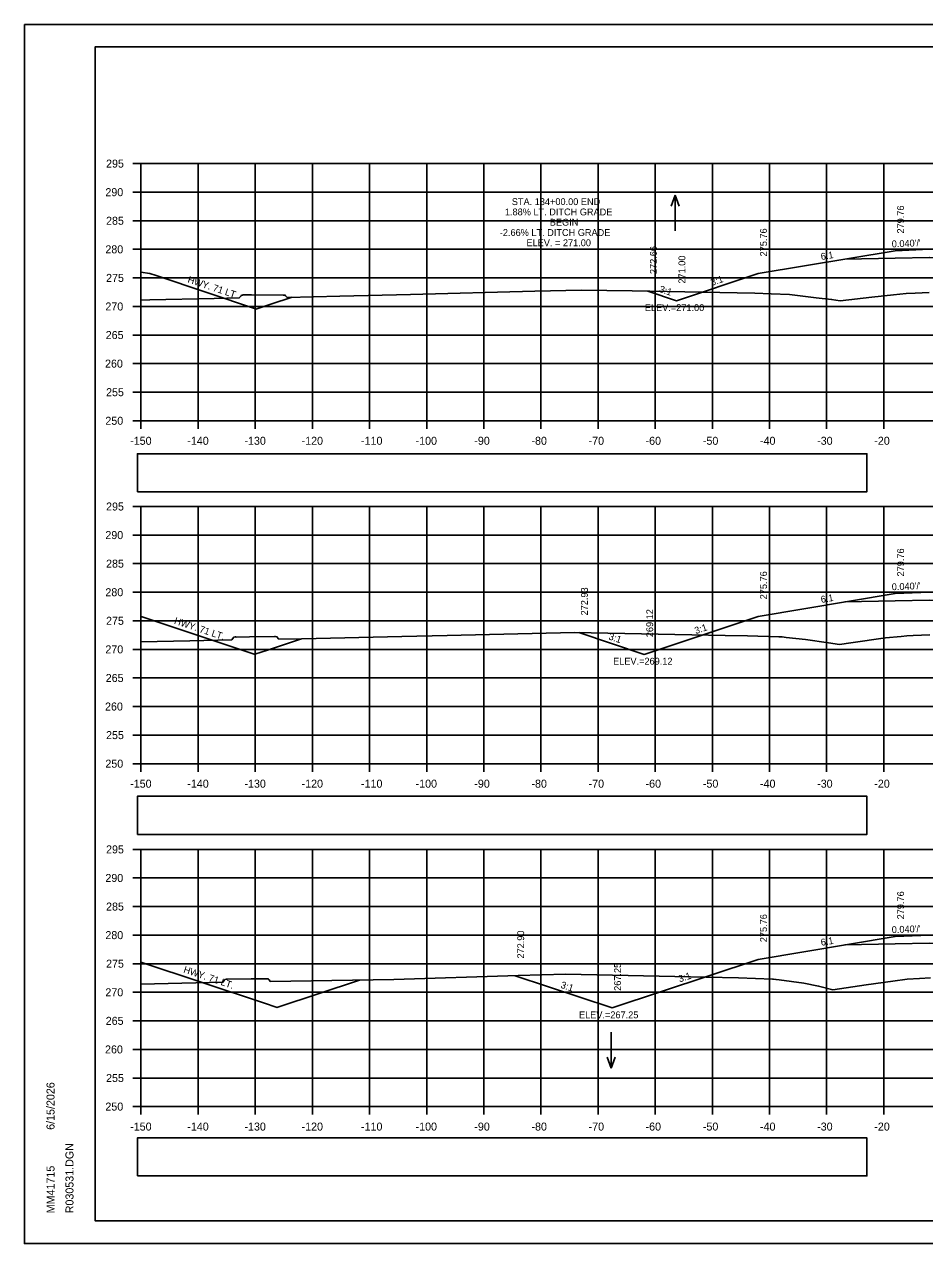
# Model space of a CAD drawing. Extents: x 285 to 4233, y -659 to 3710.
# Drawn here: x 2389.1 to 2546.6, y 1896.2 to 2109.5 of the extents above; entities that cross this region are included whole.
import ezdxf

# ---------------------------------------------------------------- set-up
doc = ezdxf.new("R2010")
doc.units = 0
for name, color, linetype in [('R_Alt Surface', 7, 'Continuous'), ('R_Axis', 7, 'Continuous'), ('R_Axis Annot', 7, 'Continuous'), ('R_Border', 7, 'Continuous'), ('R_Exist Surface', 7, 'Continuous'), ('R_Fin Surface', 7, 'Continuous'), ('R_Grid', 7, 'Continuous'), ('R_No Plot', 7, 'Continuous'), ('R_Water', 7, 'Continuous'), ('R_Water Annot', 7, 'Continuous'), ('R_Xsect Elev', 7, 'Continuous'), ('R_Xsect Slope', 7, 'Continuous')]:
    doc.layers.add(name, color=color, linetype=linetype)

msp = doc.modelspace()

# ---------------------------------------------------------------- linework, layer by layer
at = {"layer": 'R_Alt Surface'}
for points in [[(2532.66, 2068.48), (2541.5, 2068.66), (2547.5, 2068.78), (2547.5, 2068.78), (2573.5, 2068.26), (2581.5, 2068.1), (2590.07, 2067.93)], [(2532.66, 2008.48), (2541.5, 2008.66), (2547.5, 2008.78), (2547.5, 2008.78), (2573.5, 2008.26), (2581.5, 2008.1), (2590.07, 2007.93)], [(2532.66, 1948.48), (2541.5, 1948.66), (2547.5, 1948.78), (2547.5, 1948.78), (2573.5, 1948.26), (2581.5, 1948.1), (2590.07, 1947.93)]]:
    msp.add_lwpolyline(points, dxfattribs=at)
at = {"layer": 'R_Axis'}
for p, q in [((2408.1, 2085.19), (2409.5, 2085.19)), ((2409.5, 2040.19), (2409.5, 2085.19)), ((2408.1, 2080.19), (2409.5, 2080.19)), ((2408.1, 2075.19), (2409.5, 2075.19)), ((2408.1, 2070.19), (2409.5, 2070.19)), ((2408.1, 2065.19), (2409.5, 2065.19)), ((2408.1, 2060.19), (2409.5, 2060.19)), ((2408.1, 2055.19), (2409.5, 2055.19)), ((2408.1, 2050.19), (2409.5, 2050.19)), ((2408.1, 2045.19), (2409.5, 2045.19)), ((2408.1, 2040.19), (2409.5, 2040.19)), ((2409.5, 2040.19), (2709.5, 2040.19)), ((2409.5, 2038.79), (2409.5, 2040.19)), ((2419.5, 2038.79), (2419.5, 2040.19)), ((2429.5, 2038.79), (2429.5, 2040.19)), ((2439.5, 2038.79), (2439.5, 2040.19)), ((2449.5, 2038.79), (2449.5, 2040.19)), ((2459.5, 2038.79), (2459.5, 2040.19)), ((2469.5, 2038.79), (2469.5, 2040.19)), ((2479.5, 2038.79), (2479.5, 2040.19)), ((2489.5, 2038.79), (2489.5, 2040.19)), ((2499.5, 2038.79), (2499.5, 2040.19)), ((2509.5, 2038.79), (2509.5, 2040.19)), ((2519.5, 2038.79), (2519.5, 2040.19)), ((2529.5, 2038.79), (2529.5, 2040.19)), ((2539.5, 2038.79), (2539.5, 2040.19)), ((2408.1, 2025.19), (2409.5, 2025.19)), ((2409.5, 1980.19), (2409.5, 2025.19)), ((2408.1, 2020.19), (2409.5, 2020.19)), ((2408.1, 2015.19), (2409.5, 2015.19)), ((2408.1, 2010.19), (2409.5, 2010.19)), ((2408.1, 2005.19), (2409.5, 2005.19)), ((2408.1, 2000.19), (2409.5, 2000.19)), ((2408.1, 1995.19), (2409.5, 1995.19)), ((2408.1, 1990.19), (2409.5, 1990.19)), ((2408.1, 1985.19), (2409.5, 1985.19)), ((2408.1, 1980.19), (2409.5, 1980.19)), ((2409.5, 1980.19), (2709.5, 1980.19)), ((2409.5, 1978.79), (2409.5, 1980.19)), ((2419.5, 1978.79), (2419.5, 1980.19)), ((2429.5, 1978.79), (2429.5, 1980.19)), ((2439.5, 1978.79), (2439.5, 1980.19)), ((2449.5, 1978.79), (2449.5, 1980.19)), ((2459.5, 1978.79), (2459.5, 1980.19)), ((2469.5, 1978.79), (2469.5, 1980.19)), ((2479.5, 1978.79), (2479.5, 1980.19)), ((2489.5, 1978.79), (2489.5, 1980.19)), ((2499.5, 1978.79), (2499.5, 1980.19)), ((2509.5, 1978.79), (2509.5, 1980.19)), ((2519.5, 1978.79), (2519.5, 1980.19)), ((2529.5, 1978.79), (2529.5, 1980.19)), ((2539.5, 1978.79), (2539.5, 1980.19)), ((2408.1, 1965.19), (2409.5, 1965.19)), ((2409.5, 1920.19), (2409.5, 1965.19)), ((2408.1, 1960.19), (2409.5, 1960.19)), ((2408.1, 1955.19), (2409.5, 1955.19)), ((2408.1, 1950.19), (2409.5, 1950.19)), ((2408.1, 1945.19), (2409.5, 1945.19)), ((2408.1, 1940.19), (2409.5, 1940.19)), ((2408.1, 1935.19), (2409.5, 1935.19)), ((2408.1, 1930.19), (2409.5, 1930.19)), ((2408.1, 1925.19), (2409.5, 1925.19)), ((2408.1, 1920.19), (2409.5, 1920.19)), ((2409.5, 1920.19), (2709.5, 1920.19)), ((2409.5, 1918.79), (2409.5, 1920.19)), ((2419.5, 1918.79), (2419.5, 1920.19)), ((2429.5, 1918.79), (2429.5, 1920.19)), ((2439.5, 1918.79), (2439.5, 1920.19)), ((2449.5, 1918.79), (2449.5, 1920.19)), ((2459.5, 1918.79), (2459.5, 1920.19)), ((2469.5, 1918.79), (2469.5, 1920.19)), ((2479.5, 1918.79), (2479.5, 1920.19)), ((2489.5, 1918.79), (2489.5, 1920.19)), ((2499.5, 1918.79), (2499.5, 1920.19)), ((2509.5, 1918.79), (2509.5, 1920.19)), ((2519.5, 1918.79), (2519.5, 1920.19)), ((2529.5, 1918.79), (2529.5, 1920.19)), ((2539.5, 1918.79), (2539.5, 1920.19))]:
    msp.add_line(p, q, dxfattribs=at)
at = {"layer": 'R_Axis Annot'}
for points in [[(2408.87, 2027.78), (2536.56, 2027.78), (2536.56, 2034.43), (2408.87, 2034.43)], [(2408.87, 1967.82), (2536.56, 1967.82), (2536.56, 1974.48), (2408.87, 1974.48)], [(2408.87, 1908.07), (2536.56, 1908.07), (2536.56, 1914.72), (2408.87, 1914.72)]]:
    msp.add_lwpolyline(points, close=True, dxfattribs=at)
at = {"layer": 'R_Border'}
for p, q in [((2401.5, 2105.65), (2717.68, 2105.65)), ((2401.5, 1900.19), (2401.5, 2105.65)), ((2401.5, 1900.19), (2401.5, 1900.19)), ((2717.68, 1900.19), (2401.5, 1900.19))]:
    msp.add_line(p, q, dxfattribs=at)
at = {"layer": 'R_Exist Surface'}
for points in [[(2409.5, 2061.32), (2411.05, 2061.35), (2422.28, 2061.6), (2426.71, 2061.7), (2427.03, 2062.07), (2427.12, 2062.16), (2427.3, 2062.19), (2427.34, 2062.2), (2427.36, 2062.2), (2427.44, 2062.2), (2428.86, 2062.2), (2434.36, 2062.19), (2434.47, 2062.19), (2434.5, 2062.19), (2434.69, 2062.16), (2434.74, 2062.16), (2434.81, 2062.07), (2435.08, 2061.77), (2444.3, 2062), (2456.67, 2062.29), (2478.42, 2062.87), (2486.61, 2063.07), (2495.49, 2062.91), (2516.93, 2062.49), (2519.81, 2062.4), (2523.03, 2062.3), (2527.67, 2061.72), (2530.38, 2061.43), (2531.13, 2061.3), (2531.84, 2061.2), (2537.43, 2061.83), (2541.18, 2062.24), (2543.42, 2062.47), (2544.97, 2062.54), (2547.44, 2062.66)], [(2409.5, 2001.49), (2418.05, 2001.7), (2425.4, 2001.88), (2425.69, 2002.28), (2425.73, 2002.33), (2425.98, 2002.36), (2426.02, 2002.36), (2426.03, 2002.36), (2426.15, 2002.35), (2428.48, 2002.38), (2432.84, 2002.43), (2432.95, 2002.42), (2432.98, 2002.42), (2433.03, 2002.42), (2433.28, 2002.4), (2433.58, 2002.04), (2433.64, 2001.96), (2437.66, 2002.05), (2455.15, 2002.42), (2463.06, 2002.61), (2485.36, 2003.14), (2511.76, 2002.64), (2515.64, 2002.56), (2521.11, 2002.39), (2521.7, 2002.37), (2522.44, 2002.29), (2525.83, 2001.9), (2529.8, 2001.34), (2531.78, 2001.03), (2533.75, 2001.33), (2539.78, 2002.23), (2542.53, 2002.46), (2543.52, 2002.54), (2544.64, 2002.59), (2547.54, 2002.71)], [(2409.5, 1941.61), (2411.84, 1941.67), (2423.88, 1941.98), (2424.01, 1942.18), (2424.2, 1942.43), (2424.39, 1942.46), (2424.51, 1942.48), (2424.58, 1942.48), (2424.65, 1942.48), (2428.8, 1942.52), (2431.44, 1942.54), (2431.49, 1942.54), (2431.6, 1942.55), (2431.69, 1942.53), (2431.84, 1942.51), (2431.94, 1942.36), (2432.12, 1942.09), (2446.54, 1942.32), (2453.73, 1942.41), (2475.49, 1943.11), (2483.77, 1943.38), (2508.39, 1942.84), (2514.09, 1942.71), (2520, 1942.47), (2520.23, 1942.47), (2520.65, 1942.4), (2521.17, 1942.34), (2525.5, 1941.76), (2528.1, 1941.26), (2530.56, 1940.64), (2536.41, 1941.49), (2541.1, 1942.16), (2543.57, 1942.51), (2545.76, 1942.6), (2547.67, 1942.69)]]:
    msp.add_lwpolyline(points, dxfattribs=at)
at = {"layer": 'R_Fin Surface'}
for points in [[(2498.23, 2062.86), (2503.22, 2061.19), (2517.5, 2065.95), (2541.5, 2069.95), (2547.5, 2070.19), (2571.5, 2069.71), (2573.5, 2069.67), (2581.5, 2069.35), (2601.5, 2066.02), (2638.92, 2053.55), (2642.85, 2054.86)], [(2409.5, 2066.21), (2411.05, 2065.95), (2412.15, 2065.59), (2429.7, 2059.74), (2429.75, 2059.75), (2432.4, 2060.63), (2435.81, 2061.77), (2435.88, 2061.79)], [(2486.16, 2003.13), (2497.59, 1999.32), (2517.5, 2005.95), (2541.5, 2009.95), (2547.5, 2010.19), (2571.5, 2009.71), (2573.5, 2009.67), (2581.5, 2009.35), (2601.5, 2006.02), (2638.66, 1993.63), (2642.2, 1994.81)], [(2409.5, 2005.97), (2409.56, 2005.95), (2429.31, 1999.37), (2429.45, 1999.33), (2431.66, 2000.06), (2437.6, 2002.05)], [(2475.01, 1943.09), (2491.96, 1937.44), (2517.5, 1945.95), (2541.5, 1949.95), (2547.5, 1950.19), (2571.5, 1949.71), (2573.5, 1949.67), (2581.5, 1949.35), (2601.5, 1946.02), (2639.02, 1933.51), (2644.76, 1935.43)], [(2409.5, 1945.48), (2430.92, 1938.34), (2433.36, 1937.53), (2433.46, 1937.57), (2447.75, 1942.33)]]:
    msp.add_lwpolyline(points, dxfattribs=at)
at = {"layer": 'R_Grid'}
for p, q in [((2409.5, 2085.19), (2709.5, 2085.19)), ((2409.5, 2040.19), (2409.5, 2085.19)), ((2419.5, 2040.19), (2419.5, 2085.19)), ((2429.5, 2040.19), (2429.5, 2085.19)), ((2439.5, 2040.19), (2439.5, 2085.19)), ((2449.5, 2040.19), (2449.5, 2085.19)), ((2459.5, 2040.19), (2459.5, 2085.19)), ((2469.5, 2040.19), (2469.5, 2085.19)), ((2479.5, 2040.19), (2479.5, 2085.19)), ((2489.5, 2040.19), (2489.5, 2085.19)), ((2499.5, 2040.19), (2499.5, 2085.19)), ((2509.5, 2040.19), (2509.5, 2085.19)), ((2519.5, 2040.19), (2519.5, 2085.19)), ((2529.5, 2040.19), (2529.5, 2085.19)), ((2539.5, 2040.19), (2539.5, 2085.19)), ((2409.5, 2080.19), (2709.5, 2080.19)), ((2409.5, 2075.19), (2709.5, 2075.19)), ((2409.5, 2070.19), (2709.5, 2070.19)), ((2409.5, 2065.19), (2709.5, 2065.19)), ((2409.5, 2060.19), (2709.5, 2060.19)), ((2409.5, 2055.19), (2709.5, 2055.19)), ((2409.5, 2050.19), (2709.5, 2050.19)), ((2409.5, 2045.19), (2709.5, 2045.19)), ((2409.5, 2040.19), (2709.5, 2040.19)), ((2409.5, 2025.19), (2709.5, 2025.19)), ((2409.5, 1980.19), (2409.5, 2025.19)), ((2419.5, 1980.19), (2419.5, 2025.19)), ((2429.5, 1980.19), (2429.5, 2025.19)), ((2439.5, 1980.19), (2439.5, 2025.19)), ((2449.5, 1980.19), (2449.5, 2025.19)), ((2459.5, 1980.19), (2459.5, 2025.19)), ((2469.5, 1980.19), (2469.5, 2025.19)), ((2479.5, 1980.19), (2479.5, 2025.19)), ((2489.5, 1980.19), (2489.5, 2025.19)), ((2499.5, 1980.19), (2499.5, 2025.19)), ((2509.5, 1980.19), (2509.5, 2025.19)), ((2519.5, 1980.19), (2519.5, 2025.19)), ((2529.5, 1980.19), (2529.5, 2025.19)), ((2539.5, 1980.19), (2539.5, 2025.19)), ((2409.5, 2020.19), (2709.5, 2020.19)), ((2409.5, 2015.19), (2709.5, 2015.19)), ((2409.5, 2010.19), (2709.5, 2010.19)), ((2409.5, 2005.19), (2709.5, 2005.19)), ((2409.5, 2000.19), (2709.5, 2000.19)), ((2409.5, 1995.19), (2709.5, 1995.19)), ((2409.5, 1990.19), (2709.5, 1990.19)), ((2409.5, 1985.19), (2709.5, 1985.19)), ((2409.5, 1980.19), (2709.5, 1980.19)), ((2409.5, 1965.19), (2709.5, 1965.19)), ((2409.5, 1920.19), (2409.5, 1965.19)), ((2419.5, 1920.19), (2419.5, 1965.19)), ((2429.5, 1920.19), (2429.5, 1965.19)), ((2439.5, 1920.19), (2439.5, 1965.19)), ((2449.5, 1920.19), (2449.5, 1965.19)), ((2459.5, 1920.19), (2459.5, 1965.19)), ((2469.5, 1920.19), (2469.5, 1965.19)), ((2479.5, 1920.19), (2479.5, 1965.19)), ((2489.5, 1920.19), (2489.5, 1965.19)), ((2499.5, 1920.19), (2499.5, 1965.19)), ((2509.5, 1920.19), (2509.5, 1965.19)), ((2519.5, 1920.19), (2519.5, 1965.19)), ((2529.5, 1920.19), (2529.5, 1965.19)), ((2539.5, 1920.19), (2539.5, 1965.19)), ((2409.5, 1960.19), (2709.5, 1960.19)), ((2409.5, 1955.19), (2709.5, 1955.19)), ((2409.5, 1950.19), (2709.5, 1950.19)), ((2409.5, 1945.19), (2709.5, 1945.19)), ((2409.5, 1940.19), (2709.5, 1940.19)), ((2409.5, 1935.19), (2709.5, 1935.19)), ((2409.5, 1930.19), (2709.5, 1930.19)), ((2409.5, 1925.19), (2709.5, 1925.19)), ((2409.5, 1920.19), (2709.5, 1920.19))]:
    msp.add_line(p, q, dxfattribs=at)
at = {"layer": 'R_No Plot'}
for p, q in [((2389.1, 2109.55), (2722.43, 2109.55)), ((2389.1, 1896.22), (2722.43, 1896.22))]:
    msp.add_line(p, q, dxfattribs=at)
for points in [[(2389.09, 2109.55), (2722.43, 2109.55), (2722.43, 1896.21), (2389.09, 1896.21)], [(2635.42, 2105.65), (2655.04, 2105.65), (2655.04, 2095.77), (2671.15, 2095.77), (2694.35, 2095.77), (2694.47, 2067.62), (2717.68, 2067.62), (2717.68, 1900.19), (2401.5, 1900.19), (2401.5, 2105.65)]]:
    msp.add_lwpolyline(points, close=True, dxfattribs=at)
at = {"layer": 'R_Water Annot'}
for p, q in [((2502.98, 2079.68), (2502.28, 2077.76)), ((2502.98, 2073.4), (2502.98, 2079.68)), ((2502.98, 2079.68), (2503.68, 2077.76)), ((2491.78, 1933.2), (2491.78, 1926.92)), ((2491.78, 1926.92), (2491.08, 1928.84)), ((2491.78, 1926.92), (2492.48, 1928.84))]:
    msp.add_line(p, q, dxfattribs=at)

# ---------------------------------------------------------------- texts
at = {"layer": 'R_Axis Annot'}
for s, p in [('295', (2403.39, 2084.49)), ('290', (2403.27, 2079.49)), ('285', (2403.39, 2074.49)), ('280', (2403.27, 2069.49)), ('275', (2403.39, 2064.49)), ('270', (2403.27, 2059.49)), ('265', (2403.33, 2054.49)), ('260', (2403.21, 2049.49)), ('255', (2403.39, 2044.49)), ('250', (2403.27, 2039.49)), ('-150', (2407.61, 2035.99)), ('-140', (2417.61, 2035.99)), ('-130', (2427.61, 2035.99)), ('-120', (2437.61, 2035.99)), ('-110', (2448.01, 2035.99)), ('-100', (2457.56, 2035.99)), ('-90', (2467.84, 2035.99)), ('-80', (2477.84, 2035.99)), ('-70', (2487.84, 2035.99)), ('-60', (2497.81, 2035.99)), ('-50', (2507.84, 2035.99)), ('-40', (2517.84, 2035.99)), ('-30', (2527.84, 2035.99)), ('-20', (2537.84, 2035.99)), ('295', (2403.39, 2024.49)), ('290', (2403.27, 2019.49)), ('285', (2403.39, 2014.49)), ('280', (2403.27, 2009.49)), ('275', (2403.39, 2004.49)), ('270', (2403.27, 1999.49)), ('265', (2403.33, 1994.49)), ('260', (2403.21, 1989.49)), ('255', (2403.39, 1984.49)), ('250', (2403.27, 1979.49)), ('-150', (2407.61, 1975.99)), ('-140', (2417.61, 1975.99)), ('-130', (2427.61, 1975.99)), ('-120', (2437.61, 1975.99)), ('-110', (2448.01, 1975.99)), ('-100', (2457.56, 1975.99)), ('-90', (2467.84, 1975.99)), ('-80', (2477.84, 1975.99)), ('-70', (2487.84, 1975.99)), ('-60', (2497.81, 1975.99)), ('-50', (2507.84, 1975.99)), ('-40', (2517.84, 1975.99)), ('-30', (2527.84, 1975.99)), ('-20', (2537.84, 1975.99)), ('295', (2403.39, 1964.49)), ('290', (2403.27, 1959.49)), ('285', (2403.39, 1954.49)), ('280', (2403.27, 1949.49)), ('275', (2403.39, 1944.49)), ('270', (2403.27, 1939.49)), ('265', (2403.33, 1934.49)), ('260', (2403.21, 1929.49)), ('255', (2403.39, 1924.49)), ('250', (2403.27, 1919.49)), ('-150', (2407.61, 1915.99)), ('-140', (2417.61, 1915.99)), ('-130', (2427.61, 1915.99)), ('-120', (2437.61, 1915.99)), ('-110', (2448.01, 1915.99)), ('-100', (2457.56, 1915.99)), ('-90', (2467.84, 1915.99)), ('-80', (2477.84, 1915.99)), ('-70', (2487.84, 1915.99)), ('-60', (2497.81, 1915.99)), ('-50', (2507.84, 1915.99)), ('-40', (2517.84, 1915.99)), ('-30', (2527.84, 1915.99)), ('-20', (2537.84, 1915.99))]:
    msp.add_text(s, height=1.4, dxfattribs=at).set_placement(p)
at = {"layer": 'R_Border'}
for s, p in [('6/15/2026', (2394.37, 1916.12)), ('R030531.DGN', (2397.69, 1901.52)), ('MM41715', (2394.37, 1901.52))]:
    msp.add_text(s, height=1.4, rotation=90, dxfattribs=at).set_placement(p)
at = {"layer": 'R_Water'}
for p in [(2417.57, 2064.41), (2415.22, 2004.7), (2416.83, 1943.67)]:
    msp.add_text('HWY. 71 LT.', height=1.2, rotation=341.5669, dxfattribs=at).set_placement(p)
at = {"layer": 'R_Xsect Elev'}
for s, p in [('STA. 134+00.00 END', (2474.4, 2077.93)), ('1.88% LT. DITCH GRADE', (2473.19, 2076.13)), ('-2.66% LT. DITCH GRADE', (2472.3, 2072.53)), ('BEGIN', (2481.05, 2074.33)), ('ELEV. = 271.00', (2476.97, 2070.73)), ('ELEV.=271.00', (2497.69, 2059.39)), ('ELEV.=269.12', (2492.13, 1997.52)), ('ELEV.=267.25', (2486.16, 1935.64))]:
    msp.add_text(s, height=1.2, dxfattribs=at).set_placement(p)
for s, p in [('279.76', (2543.05, 2072.95)), ('275.76', (2519.05, 2068.95)), ('272.66', (2499.78, 2065.86)), ('271.00', (2504.77, 2064.19)), ('279.76', (2543.05, 2012.95)), ('275.76', (2519.05, 2008.95)), ('272.93', (2487.71, 2006.13)), ('269.12', (2499.14, 2002.32)), ('279.76', (2543.05, 1952.95)), ('275.76', (2519.05, 1948.95)), ('272.90', (2476.56, 1946.09)), ('267.25', (2493.51, 1940.44))]:
    msp.add_text(s, height=1.2, rotation=90, dxfattribs=at).set_placement(p)
at = {"layer": 'R_Xsect Slope'}
for s, rotation, p in [("0.040'/'", 2.2906, (2540.92, 2070.53)), ('6:1', 9.4623, (2528.57, 2068.31)), ('3:1', 18.4349, (2509.41, 2063.79)), ('3:1', 341.5651, (2500.09, 2062.76)), ("0.040'/'", 2.2906, (2540.92, 2010.53)), ('6:1', 9.4623, (2528.57, 2008.31)), ('3:1', 18.4349, (2506.6, 2002.85)), ('3:1', 341.5651, (2491.25, 2001.96)), ("0.040'/'", 2.2906, (2540.92, 1950.53)), ('6:1', 9.4623, (2528.57, 1948.31)), ('3:1', 18.4349, (2503.78, 1941.91)), ('3:1', 341.5651, (2482.86, 1941))]:
    msp.add_text(s, height=1.2, rotation=rotation, dxfattribs=at).set_placement(p)

doc.saveas('drawing.dxf')
